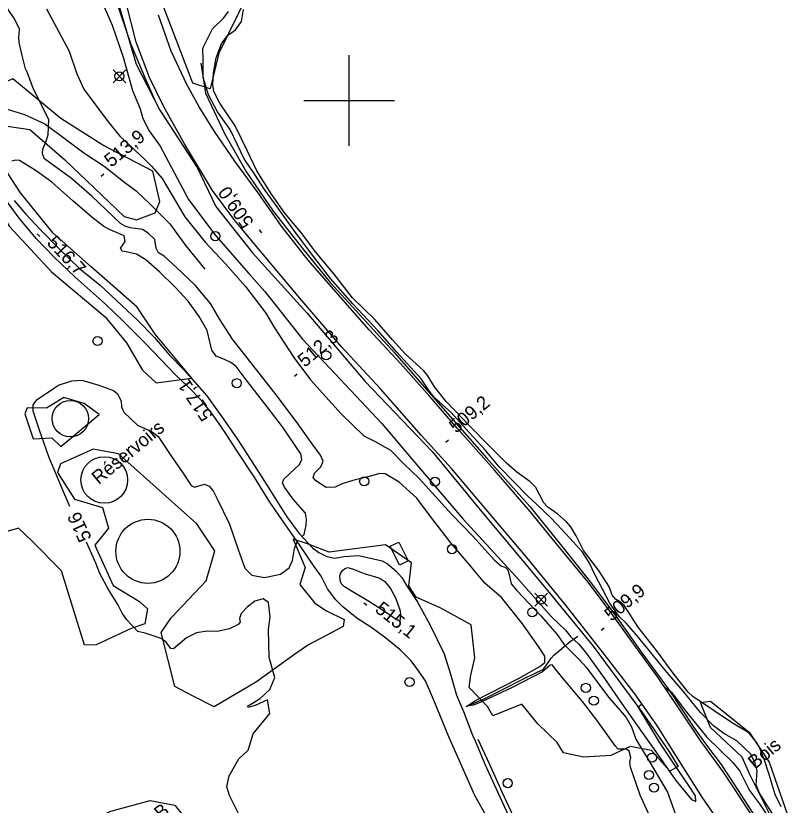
# Model space of a CAD drawing. Extents: x 347059 to 352153, y 6073752 to 6078601.
# Drawn here: x 347889.8 to 348146.6, y 6075066.9 to 6075328 of the extents above; entities that cross this region are included whole.
import ezdxf

# ---------------------------------------------------------------- set-up
doc = ezdxf.new("R2010")
doc.units = 0
for name, color, linetype in [('Level 1', 7, 'Continuous'), ('Level 19', 7, 'Continuous'), ('Level 2', 7, 'Continuous'), ('Level 21', 7, 'Continuous'), ('Level 22', 7, 'Continuous'), ('Level 3', 7, 'Continuous'), ('Level 31', 7, 'Continuous'), ('Level 33', 7, 'Continuous'), ('Level 36', 7, 'Continuous'), ('Level 4', 7, 'Continuous'), ('Level 44', 7, 'Continuous'), ('Level 61', 7, 'Continuous')]:
    doc.layers.add(name, color=color, linetype=linetype)

msp = doc.modelspace()

# ---------------------------------------------------------------- linework, layer by layer
at = {"layer": 'Level 1'}
for points in [[(347916.74, 6075336.32), (347921.63, 6075324.89), (347925.34, 6075314.24), (347927.25, 6075307.21), (347928.36, 6075303.28), (347930.88, 6075297.16), (347931.75, 6075293.98), (347933.88, 6075289.95), (347937.53, 6075284.88), (347946.95, 6075267.18), (347955.97, 6075255.25), (347966.82, 6075242.72), (347972.12, 6075236.76), (347984.59, 6075221.05), (347997.12, 6075207.8), (348010.84, 6075193.14), (348022.99, 6075178.77), (348037.8, 6075161.56), (348048.03, 6075150.39), (348056.13, 6075141.43), (348067, 6075129.2), (348071.64, 6075124.81), (348073.37, 6075122.59), (348075.9, 6075120.25), (348078.21, 6075117.51), (348084.45, 6075108.86), (348090.15, 6075100.7), (348095.34, 6075093.3), (348099.94, 6075086.75), (348108.03, 6075075.12)], [(348104.32, 6075105.93), (348104.37, 6075105.97), (348106.68, 6075104.28), (348111.33, 6075098.08), (348118.23, 6075089.54), (348126.98, 6075081.03), (348129.23, 6075078.16), (348132.42, 6075071.8), (348135.76, 6075067.36), (348138.18, 6075063.73)], [(348108.03, 6075075.12), (348113.24, 6075068.81), (348114.7, 6075068.17), (348114.57, 6075070.06), (348112.25, 6075073.59), (348107.53, 6075080.44), (348102.7, 6075087.74), (348095.65, 6075099.43), (348096.93, 6075100.39)]]:
    msp.add_lwpolyline(points, dxfattribs=at)
at = {"layer": 'Level 19'}
msp.add_lwpolyline([(347889.3, 6075266.89), (347893.14, 6075262.38), (347898.01, 6075257.17), (347904.17, 6075250.94), (347910.88, 6075244.43), (347917.68, 6075238.88), (347924.82, 6075232.12), (347930.06, 6075227.36), (347935.69, 6075221.6), (347940.51, 6075215.82), (347945.59, 6075210.63), (347952.95, 6075202.26), (347958.5, 6075194.62), (347963, 6075188.05), (347968.4, 6075179.69), (347972.69, 6075172.94), (347976.22, 6075167.36), (347979.39, 6075162.3), (347983.54, 6075156.78), (347987.97, 6075152.01), (347990.04, 6075150.52), (347992.62, 6075149.22), (347995.26, 6075148.58), (347998.25, 6075149.13), (348003.14, 6075149.46), (348006.71, 6075148.69), (348010.92, 6075147.78), (348012.75, 6075146.76), (348015.52, 6075144.43), (348017.44, 6075142.21), (348019, 6075139.54), (348022.49, 6075134.28), (348026.74, 6075126.66), (348031.5, 6075116.99), (348033.59, 6075110.26), (348035.57, 6075103.3), (348037.82, 6075097.9), (348040.83, 6075090.07), (348041.73, 6075088.18), (348045.05, 6075080.23), (348050.4, 6075068.43), (348055.47, 6075057.59)], dxfattribs=at)
at = {"layer": 'Level 2'}
for points in [[(347893.7, 6075309.09), (347892.95, 6075310.48), (347891.89, 6075314.83), (347890.9, 6075319.1), (347890.79, 6075321.01), (347890.95, 6075321.95), (347891.04, 6075323.63), (347889.18, 6075327.32), (347885.83, 6075332.19)], [(347899.96, 6075330.24), (347907.47, 6075316.29), (347909.92, 6075308.79), (347912.24, 6075303.72), (347920.34, 6075292.94), (347924.16, 6075288.16), (347932.35, 6075280.52), (347934.63, 6075278.24), (347938.15, 6075274.15), (347941.08, 6075269.3), (347945.64, 6075261.49), (347952.47, 6075253.09), (347959.13, 6075246), (347965.81, 6075238.41), (347972.46, 6075229.6), (347975.32, 6075224.8), (347981.74, 6075214.99), (347987.21, 6075207.57), (347997.35, 6075196.36), (348004.93, 6075189.12), (348008.47, 6075187.29), (348013.66, 6075184.3), (348018.13, 6075179.8), (348023.16, 6075174.95), (348033.97, 6075163.09), (348040.97, 6075155.91)], [(347960.64, 6075290.36), (347956.47, 6075296.22), (347953.53, 6075301.88), (347951.78, 6075307.58), (347951.71, 6075313.18), (347951.66, 6075317.31), (347954.85, 6075323.69), (347958.59, 6075327.29), (347960.19, 6075329.42)], [(348027.65, 6075161.46), (348022.38, 6075168.48), (348016.6, 6075173.75), (348011.92, 6075176.47), (348010.19, 6075176.62), (348006.2, 6075175.53), (348001.25, 6075174.31), (347997.76, 6075173.25), (347995.43, 6075172.08), (347992.45, 6075171.99), (347989.02, 6075174.16), (347988.17, 6075175.32), (347988.58, 6075176.72), (347990.64, 6075178.85), (347991.44, 6075180.73), (347990.59, 6075182.68), (347987.8, 6075186.45), (347983.13, 6075192.92), (347976.37, 6075202.03), (347961.47, 6075221.08), (347957.31, 6075227.57), (347954.2, 6075232.82), (347949.07, 6075238.89), (347943.04, 6075244.62), (347938.81, 6075248.53), (347936.94, 6075249.62), (347936.21, 6075251.16), (347935.74, 6075253.99), (347933.59, 6075256.11), (347931.64, 6075257.33), (347927.58, 6075257.89), (347925.94, 6075258.42), (347924.4, 6075259.3), (347914.9, 6075268.38), (347908.25, 6075274.17), (347899.31, 6075280.63), (347898.66, 6075282.38), (347898.74, 6075283.91), (347899.68, 6075286.16), (347900.5, 6075288.59), (347900.67, 6075293.65), (347895.69, 6075303.76), (347893.7, 6075309.09)], [(348140.84, 6075062.81), (348135.7, 6075070.94), (348134.7, 6075073.71), (348135, 6075078.24), (348134.28, 6075080.98), (348132.78, 6075083.87), (348128.28, 6075088.25), (348123.98, 6075090.65), (348120.49, 6075093.2), (348116.28, 6075097.55), (348110.48, 6075104.58), (348104.6, 6075111.54), (348097.88, 6075119.8), (348094.71, 6075123.56), (348091.67, 6075127.16), (348089.31, 6075129.32), (348086.4, 6075133.56), (348081.32, 6075143.2), (348079.46, 6075147.13), (348077.21, 6075150.58), (348074.23, 6075153.96), (348070.43, 6075158.13), (348066.69, 6075161.93), (348061.84, 6075166.56), (348059.15, 6075169.11), (348049.65, 6075178.78), (348044.7, 6075184.79), (348038.58, 6075191.41), (348033.79, 6075196.76), (348029.87, 6075200.15), (348028.52, 6075201.42), (348026.55, 6075203.91), (348023.83, 6075207.92), (348015.85, 6075216.73), (348009.48, 6075223.95), (348001.28, 6075232.71), (347993.92, 6075241.11), (347987.23, 6075249.66), (347981.75, 6075257.1), (347976.21, 6075264.75), (347972.04, 6075270.48), (347968.83, 6075275.54), (347965.27, 6075280.69), (347960.64, 6075290.36)], [(347985.15, 6075156.42), (347985.8, 6075159.5), (347985.97, 6075161.5), (347985.63, 6075163.47), (347981.54, 6075168.15), (347978.62, 6075172.08), (347977.95, 6075173.51), (347978.48, 6075174.76), (347980.37, 6075176.61), (347983.66, 6075179.63), (347984.44, 6075181.22), (347984.02, 6075183.13), (347977.97, 6075192.01), (347972.89, 6075198.65), (347965.66, 6075208), (347962.67, 6075212), (347960.9, 6075213.31), (347958.54, 6075214.38), (347956.03, 6075215.47), (347954.67, 6075217.39), (347953.12, 6075223.93), (347950.47, 6075228.48), (347946.85, 6075233.56), (347942.41, 6075238.34), (347937.39, 6075243.17), (347932.83, 6075247.32), (347929.71, 6075249.12), (347926.26, 6075249.91), (347924.96, 6075250.18), (347924.46, 6075251.11), (347925.92, 6075253.38), (347925.65, 6075255.16), (347924.68, 6075255.7), (347921, 6075257.23), (347918.91, 6075258.32), (347914.94, 6075261.35), (347908.7, 6075266.8), (347901.67, 6075272.97), (347896.51, 6075276.69), (347891.02, 6075280.14), (347889.84, 6075280.24), (347888.53, 6075279.85)], [(347907.7, 6075165.71), (347905.69, 6075170.37), (347900.67, 6075182.13), (347897.58, 6075190.97), (347895.5, 6075197.21), (347895.54, 6075199.36), (347896.85, 6075201.12), (347902.29, 6075204.75), (347903.9, 6075205.83), (347908.27, 6075207.23), (347911.6, 6075207.46), (347917.21, 6075205.86), (347922.12, 6075204.07), (347922.12, 6075204.07), (347923.47, 6075202.95), (347924.64, 6075200.61), (347924.7, 6075198.66), (347925.56, 6075196.86), (347930.05, 6075192.64), (347934.91, 6075190.34), (347936.88, 6075188.8), (347938.42, 6075186.5), (347941.32, 6075182.29), (347944.99, 6075176.85), (347947.74, 6075172.65), (347948.86, 6075172.12), (347952.19, 6075173.05), (347953.73, 6075172.48), (347955.11, 6075170.84), (347956.34, 6075168.29), (347960.5, 6075159.81), (347963.3, 6075151.51), (347965.55, 6075145.31), (347967.83, 6075142.94), (347972.09, 6075142.23), (347977.37, 6075143.27), (347980.18, 6075145.38), (347981.3, 6075147.82), (347981.67, 6075149.78), (347981.92, 6075151.85), (347982.89, 6075154.06)], [(348099.68, 6075062.7), (348096.33, 6075070.28), (348093.05, 6075079.51), (348092.83, 6075081.18), (348093.24, 6075082.73), (348092.61, 6075084.74), (348091.73, 6075085.46), (348090.29, 6075085.44), (348089.06, 6075085.48), (348088.13, 6075086.43), (348081.91, 6075095.05), (348077.22, 6075101.23), (348071.23, 6075108.31), (348068.79, 6075111.2), (348067.17, 6075113.39), (348066.49, 6075113.2), (348064.01, 6075111.01), (348053.92, 6075105.82), (348043.54, 6075100.99), (348041.2, 6075100.01), (348038.93, 6075099.63), (348041.59, 6075101.47), (348056.05, 6075108.8), (348063.12, 6075112.83), (348064.79, 6075114.07), (348064.73, 6075116.17), (348064.73, 6075116.17), (348062.68, 6075119.38), (348057.38, 6075126.91), (348053.98, 6075131.24), (348050.44, 6075135.59), (348044.91, 6075140.4), (348039.39, 6075146.94), (348034.12, 6075153.17), (348027.65, 6075161.46)], [(347984.5, 6075155.75), (347985.15, 6075156.42)], [(347964.37, 6075130.34), (347963.79, 6075128.66), (347963.99, 6075127.49), (347963.34, 6075126.68), (347960.47, 6075125.21), (347956.36, 6075124.41), (347953.03, 6075124.42), (347953.03, 6075124.42), (347949.51, 6075123.88), (347946.3, 6075122.25), (347941.93, 6075118.6), (347941.08, 6075118.71), (347939.52, 6075120.85), (347937.87, 6075122.02), (347932.61, 6075123.84), (347930.13, 6075124.39), (347926.51, 6075128.19), (347924.92, 6075130.46), (347923.48, 6075133.28), (347920.55, 6075138.01), (347917.61, 6075143.53), (347916.31, 6075146.96), (347913.19, 6075153.94)], [(348040.97, 6075155.91), (348048.06, 6075147.99), (348050.43, 6075145.98), (348051.63, 6075145.66), (348052.5, 6075144.79), (348052.94, 6075143.16), (348053.63, 6075140.14), (348055.48, 6075137.95), (348063.39, 6075129.53), (348068.89, 6075123.35), (348071.08, 6075120.16), (348076.16, 6075115.06), (348078.41, 6075112.55), (348085.84, 6075102.65), (348089.01, 6075099.05), (348091.65, 6075095.93), (348093.42, 6075092.89), (348094.82, 6075088.72), (348099.21, 6075081.48), (348105.38, 6075071.19), (348108.02, 6075063.81)], [(347963.67, 6075063.71), (347960.45, 6075070.08), (347959.53, 6075072.98), (347960.39, 6075076.62), (347963.56, 6075082.26), (347966.6, 6075085.17), (347968.32, 6075090.57), (347973.79, 6075097.3), (347973.01, 6075101.74), (347969, 6075099.89), (347966.65, 6075099.21), (347966.45, 6075099.72), (347970.6, 6075102.2), (347973.77, 6075105.22), (347975.44, 6075109.16), (347973.54, 6075115.74), (347973.33, 6075125.07), (347973.91, 6075129.22), (347973.32, 6075133.97), (347971.59, 6075135.14), (347968.84, 6075134.41), (347966.35, 6075132.4), (347964.37, 6075130.34)]]:
    msp.add_lwpolyline(points, dxfattribs=at)
at = {"layer": 'Level 21'}
for points in [[(348125.78, 6075056.41), (348116.8, 6075069.6), (348108.88, 6075082.16), (348101.82, 6075093.43), (348094.55, 6075103.76), (348084.05, 6075117.34), (348071.58, 6075133.19), (348059.36, 6075148.21), (348046.61, 6075163.31), (348033.93, 6075178.32), (348023.88, 6075189.28), (348010.45, 6075204.58), (347997.62, 6075218.41), (347983.78, 6075234.65), (347971.18, 6075249.57), (347962.21, 6075260.23), (347954.87, 6075270.21), (347945.69, 6075285.36), (347938.68, 6075298.1), (347933.96, 6075307.55), (347929.65, 6075319.22), (347926.19, 6075332.66)], [(348135.73, 6075059.69), (348129.97, 6075068.49), (348123.89, 6075077.85), (348116.37, 6075088.13), (348109.39, 6075098.48), (348102.08, 6075109.23), (348094.96, 6075119.03), (348087.23, 6075129.74), (348079.11, 6075140.64), (348069.65, 6075152.17), (348059.89, 6075164.05), (348048.07, 6075177.76), (348035.85, 6075191.5), (348026.71, 6075202.1), (348016.98, 6075212.95), (348006.66, 6075224.15), (347997.16, 6075234.9), (347986.45, 6075247.11), (347977.66, 6075258.45), (347969.58, 6075269.85), (347962.2, 6075279.88), (347955.46, 6075289.76), (347950.45, 6075297.85), (347946.32, 6075305.24), (347941.2, 6075316.25), (347937, 6075328.23)], [(347950.95, 6075312.26), (347952.52, 6075302.44), (347958.92, 6075288.81), (347966.06, 6075276.27), (347974.9, 6075263.33), (347984.69, 6075250.88), (347993.77, 6075239.81), (347999.89, 6075233.02), (348015.12, 6075216.39), (348030.29, 6075199.1), (348045.46, 6075181.82), (348059.83, 6075165.68), (348069.05, 6075154.27), (348079.37, 6075141.24), (348088.16, 6075129.62), (348096.89, 6075117.35), (348105.86, 6075104.98), (348114.08, 6075092.6), (348118.22, 6075086.73), (348123.06, 6075080.39), (348127.23, 6075073.95), (348135.36, 6075061.5)], [(348045.64, 6075062.81), (348041.56, 6075070.12), (348036.11, 6075082.59), (348033.02, 6075089.53), (348028.27, 6075101.16), (348025.3, 6075108.05), (348022.4, 6075112.16), (348020.51, 6075114.7), (348016.91, 6075118.3), (348012.19, 6075122.15), (348007.51, 6075125.6), (348002.57, 6075128.82), (347998, 6075132.5), (347995.6, 6075134.85), (347992.9, 6075138.44), (347990.75, 6075142.64), (347988.43, 6075145.88), (347983.65, 6075152.97), (347978.77, 6075159.98), (347973.79, 6075167.13), (347968.88, 6075175.16), (347962.82, 6075184.32), (347959.02, 6075190.12), (347955.06, 6075195.87), (347951.33, 6075200.61), (347946.66, 6075205.39), (347942.76, 6075209.17), (347932.43, 6075219.85), (347925.25, 6075227.02), (347919.37, 6075232.73), (347909.4, 6075241.54), (347902.38, 6075248.25), (347896.6, 6075254.19), (347890.94, 6075261.07), (347886.51, 6075267.1)], [(348014.57, 6075129.02), (348011.41, 6075131.18), (348006.74, 6075134.18), (348001.07, 6075137.55), (347998.52, 6075139.09), (347997.43, 6075140.21), (347997.09, 6075141.34), (347997.01, 6075142.78), (347997.31, 6075143.78), (347997.79, 6075144.55), (347998.49, 6075145.14), (347999.47, 6075145.5), (348001.15, 6075145.11), (348005.01, 6075143.53), (348010.23, 6075142.04), (348011.88, 6075140.87), (348013.75, 6075138.54), (348015.46, 6075135.32), (348016.89, 6075131.18), (348017.01, 6075129.86), (348016.82, 6075127.75), (348015.26, 6075128.55), (348014.57, 6075129.02)]]:
    msp.add_lwpolyline(points, dxfattribs=at)
at = {"layer": 'Level 22'}
for points in [[(347876.75, 6075291.01), (347878.18, 6075293.25), (347881.44, 6075295.82), (347884.28, 6075296.99), (347886.9, 6075297.09), (347892.68, 6075295.38), (347899.38, 6075292.29), (347904.74, 6075288.29), (347912.33, 6075282.7), (347919.04, 6075278.26), (347925.84, 6075272.9), (347929.63, 6075270.07), (347934.37, 6075265.55), (347940.7, 6075259.13), (347945.98, 6075251.91), (347952.36, 6075244.17)], [(348080.42, 6075008.51), (348079.12, 6075010.42), (348076.37, 6075016.6), (348073.14, 6075023.35), (348069.4, 6075031.6), (348064.29, 6075042.32), (348058.65, 6075054.03), (348056.69, 6075058.62), (348055.12, 6075061.58), (348050.64, 6075071.19), (348046.5, 6075080.55), (348042.7, 6075088.62)]]:
    msp.add_lwpolyline(points, dxfattribs=at)
at = {"layer": 'Level 3'}
for p, q in [((347918, 6075274.97), (347918.92, 6075275.74)), ((347896.88, 6075255.9), (347897.7, 6075255.02)), ((347971.13, 6075256.19), (347970.44, 6075257.17)), ((347981.97, 6075208.81), (347982.89, 6075209.58)), ((347957.62, 6075192.26), (347956.95, 6075193.25)), ((348032.03, 6075187.01), (348032.95, 6075187.78)), ((348004.95, 6075133.86), (348005.89, 6075133.11)), ((348083.44, 6075124.79), (348084.36, 6075125.56))]:
    msp.add_line(p, q, dxfattribs=at)
at = {"layer": 'Level 31'}
msp.add_lwpolyline([(348016.71, 6075146.28), (348013.6, 6075152.53), (348016.42, 6075153.93), (348019.53, 6075147.69), (348016.71, 6075146.28)], dxfattribs=at)
at = {"layer": 'Level 33'}
for centre, radius in [((347907.81, 6075194.75), 6.03), ((347919.06, 6075174.47), 7.71), ((347933.48, 6075150.89), 10.6)]:
    msp.add_circle(centre, radius, dxfattribs=at)
at = {"layer": 'Level 36'}
for p, q in [((347926.18, 6075305.85), (347921.95, 6075310.08)), ((347921.95, 6075305.85), (347926.18, 6075310.08)), ((348065.64, 6075132.76), (348061.41, 6075136.99)), ((348061.41, 6075132.76), (348065.64, 6075136.99))]:
    msp.add_line(p, q, dxfattribs=at)
for centre in [(347924.07, 6075307.97), (347955.79, 6075255.1), (347916.82, 6075220.4), (347992.44, 6075215.67), (347962.88, 6075206.48), (348005.01, 6075174.01), (348028.43, 6075173.89), (348034.07, 6075151.59), (348063.53, 6075134.88), (348060.58, 6075130.69), (348020.01, 6075107.67), (348078.32, 6075105.73), (348080.96, 6075101.49), (348100.21, 6075082.67), (348099.21, 6075076.91), (348052.5, 6075074.21), (348100.88, 6075072.76)]:
    msp.add_circle(centre, 1.5, dxfattribs=at)
at = {"layer": 'Level 4'}
for points in [[(347911.87, 6075378.91), (347912.11, 6075377.34), (347912.44, 6075375.06), (347914.51, 6075366.54), (347918.23, 6075352.39), (347920.03, 6075342.22), (347924.54, 6075328.29), (347927.85, 6075318.59), (347932.35, 6075307.77), (347935.71, 6075300.34)], [(347984.48, 6075255.86), (347978.73, 6075262.75), (347974.41, 6075269.02), (347969.55, 6075276.65), (347966.37, 6075283.18), (347962.33, 6075291.64), (347957.25, 6075299.08), (347955.34, 6075302.91), (347954.93, 6075305.21), (347955.15, 6075309.01), (347956.02, 6075314.12), (347957.84, 6075318.72), (347959.86, 6075321.46), (347962.45, 6075323.32), (347964.47, 6075326.14), (347965.07, 6075330.04)], [(348142.91, 6075066.4), (348140.9, 6075070.45), (348138.95, 6075077.12), (348137.45, 6075081.82), (348135.97, 6075085.49), (348135, 6075087.47), (348133.34, 6075089.55), (348132.26, 6075090.84), (348126.49, 6075094.24), (348120.71, 6075098.17), (348113.73, 6075102.83), (348112.18, 6075104.32), (348107.49, 6075110.13), (348101.67, 6075118.1), (348095.67, 6075125.75), (348091.09, 6075132.86), (348089.41, 6075134.33), (348088.09, 6075135.11), (348087.01, 6075136.4), (348086.17, 6075138.94), (348085.34, 6075140.21), (348082.5, 6075144.7), (348077.54, 6075151.19), (348075.1, 6075156.01), (348073.4, 6075158.96), (348071.94, 6075160.61), (348069.01, 6075163.14), (348065.76, 6075165.48), (348064.42, 6075166.92), (348061.75, 6075172.01), (348059.8, 6075173.99), (348055.47, 6075177.1), (348052.08, 6075179.99), (348045.97, 6075186.05), (348040.03, 6075192.17), (348032.1, 6075200.41), (348028.22, 6075205.24), (348026.09, 6075208.96), (348024.76, 6075210.56), (348018.52, 6075216.14), (348014.42, 6075220.78), (348008.5, 6075227.52), (348001.18, 6075234.76), (347995.03, 6075242.58), (347988.95, 6075249.95), (347984.48, 6075255.86)], [(348038.7, 6075099.53), (348044.71, 6075102.14), (348057.44, 6075108.56), (348062.46, 6075111.02), (348064.17, 6075111.84), (348064.99, 6075112.75), (348066.88, 6075115.53), (348067.71, 6075116.52), (348073.19, 6075121.02), (348075.65, 6075122.77)]]:
    msp.add_lwpolyline(points, dxfattribs=at)
at = {"layer": 'Level 44'}
for points in [[(347950.56, 6075412.59), (347955.53, 6075394.04), (347961.8, 6075381.79), (347960.86, 6075358.45), (347966.64, 6075335.42), (347956.96, 6075315.59), (347954.08, 6075303.85), (347948.34, 6075305.68), (347937.86, 6075333.06), (347933.71, 6075368.72), (347932.03, 6075408.9), (347928.21, 6075450.33), (347923.9, 6075478.55), (347915.36, 6075508.03), (347894.9, 6075549.01), (347872.97, 6075582.7), (347845.07, 6075625.82), (347811.9, 6075672.62), (347794.35, 6075704.83)], [(347922.18, 6075337.2), (347929.58, 6075311.94), (347937.4, 6075296.77), (347949.78, 6075277.77), (347956, 6075264.9), (347968.06, 6075249.54), (347986.05, 6075229.78), (348005.32, 6075207.04), (348027.52, 6075183.86), (348043.42, 6075164.62), (348064.67, 6075139.15), (348080.77, 6075119.49), (348097.07, 6075097.43), (348105.97, 6075084.41), (348108.83, 6075079.72), (348106.06, 6075078.16), (348100.05, 6075085.02), (348092.96, 6075086.31), (348086.56, 6075083.37), (348077.59, 6075082.79), (348070.94, 6075084.28), (348068.88, 6075087.66), (348062.49, 6075093.87), (348057.11, 6075100.32), (348047.52, 6075096.53), (348045.75, 6075099.55), (348039.78, 6075105.8), (348040.24, 6075109.93), (348041.58, 6075115.69), (348040.44, 6075126.58), (348030.32, 6075132.07), (348022.15, 6075135.75), (348019.79, 6075139.47), (348020.65, 6075147.08), (348012.11, 6075152.99), (347993.43, 6075150.58), (347985.93, 6075153.46), (347981.48, 6075154.93)], [(347891.36, 6075269.44), (347884.88, 6075279.5), (347881.18, 6075290.27), (347883.86, 6075291.91), (347894.43, 6075290.39), (347905.86, 6075280.46), (347925.65, 6075261.6), (347929.72, 6075260.5), (347935.89, 6075262.81), (347937.46, 6075266.51), (347935.1, 6075276.54), (347918.55, 6075285.22), (347904.63, 6075293.99), (347888.83, 6075307.18), (347878.89, 6075302.92), (347870.01, 6075298.65), (347861.07, 6075294.46), (347850.1, 6075291.44), (347831.41, 6075288.96), (347819.28, 6075291.72), (347812, 6075295.72), (347806.71, 6075303.79), (347799.02, 6075318.99), (347799.17, 6075335.84)], [(347856.07, 6075149.65), (347850.23, 6075153.6), (347856.42, 6075169.33), (347854.43, 6075180.82), (347853.19, 6075189.45), (347851.04, 6075206.97), (347848.47, 6075218.52), (347848.76, 6075236.99), (347846.81, 6075245.83), (347844.89, 6075254.97), (347844.13, 6075268.55), (347842.09, 6075274.91), (347843.46, 6075280.06), (347852.92, 6075282.37), (347869.36, 6075286.1), (347873.85, 6075283.6), (347875.43, 6075277.59), (347887.69, 6075258.32), (347901.55, 6075243.32), (347919.35, 6075228.45), (347926.42, 6075219.82), (347931.71, 6075210.78), (347936.23, 6075206.62), (347948.05, 6075208.12)], [(347948.05, 6075208.12), (347935.89, 6075222.7), (347929.92, 6075231.67), (347914.68, 6075244.99), (347902.12, 6075256.12), (347891.36, 6075269.44)], [(347892.77, 6075196.37), (347895.52, 6075188.05), (347901.66, 6075188.4), (347904.67, 6075185.51), (347917.39, 6075196.14), (347912.41, 6075199.77), (347905.65, 6075201.77), (347899.94, 6075198.19), (347893.51, 6075198.36), (347892.77, 6075196.37)], [(347981.48, 6075154.93), (347985.5, 6075145.57), (347983.76, 6075139.93), (347988.67, 6075133.69), (347992.53, 6075131.22), (347998.39, 6075128.32), (347998.02, 6075126.07), (347986.61, 6075119.99), (347982.43, 6075117.1), (347969.41, 6075107.74), (347955.35, 6075099.46), (347948.5, 6075103.01), (347942.42, 6075106.17), (347937.82, 6075123.99), (347941.17, 6075128.84), (347952.75, 6075141.16), (347955.65, 6075151.04), (347949.69, 6075159.99), (347923.78, 6075183.14), (347915.34, 6075184.63), (347904.54, 6075179.81), (347903.62, 6075176.95), (347909.19, 6075168.12), (347918.41, 6075165.33), (347920.49, 6075158.53), (347915.89, 6075152.9), (347921.95, 6075139.53), (347930.7, 6075134.25), (347933.34, 6075131.81), (347932.48, 6075126.9), (347927.93, 6075125.35), (347916.42, 6075119.94), (347912.5, 6075119.81), (347904.86, 6075144.4), (347895.08, 6075154.33), (347890.65, 6075158.56), (347858.99, 6075149.34)], [(348139.45, 6075063.22), (348132.59, 6075077.05), (348130.07, 6075082.77), (348119.55, 6075092.66), (348116.28, 6075100.92), (348119.6, 6075101.28), (348132.33, 6075091.09), (348138.98, 6075081.13), (348145.05, 6075063.73), (348146.57, 6075060.63), (348142.22, 6075058.81), (348139.45, 6075063.22)], [(347953.3, 6075031.46), (347949.74, 6075030.53), (347935.56, 6075032.46), (347920.21, 6075035.07), (347913.97, 6075035.55), (347904.23, 6075037.9), (347895.89, 6075038.57), (347893.72, 6075041.54), (347888.53, 6075048.13), (347886.89, 6075049.01), (347887.16, 6075051.02), (347895.39, 6075058.19), (347911.17, 6075060.44), (347921.2, 6075064.92), (347934.25, 6075068.47), (347942.43, 6075066.92), (347946.01, 6075062.27), (347948.93, 6075056.63), (347952.98, 6075046.08), (347957.45, 6075042.03), (347958.64, 6075038.34), (347956.97, 6075034.5), (347955.83, 6075033.64), (347954.93, 6075032.37)]]:
    msp.add_lwpolyline(points, dxfattribs=at)
at = {"layer": 'Level 61'}
for p, q in [((348000, 6075285), (348000, 6075315)), ((347985, 6075300), (348015, 6075300))]:
    msp.add_line(p, q, dxfattribs=at)

# ---------------------------------------------------------------- texts
at = {"layer": 'Level 2'}
msp.add_text('516', height=4.5, rotation=114.9287, dxfattribs=at).set_placement((347914.98, 6075155.27))
at = {"layer": 'Level 3'}
for s, rotation, p in [('513,9', 39.62, (347921.36, 6075277.68)), ('509,0', 124.9727, (347968.7, 6075259.76)), ('516,7', 313.1647, (347899.8, 6075252.71)), ('512,3', 39.62, (347985.33, 6075211.52)), ('517,1', 124.0366, (347955.24, 6075195.86)), ('509,2', 39.62, (348035.39, 6075189.72)), ('509,9', 39.62, (348086.8, 6075127.5)), ('515,1', 321.5229, (348008.3, 6075131.14))]:
    msp.add_text(s, height=4.5, rotation=rotation, dxfattribs=at).set_placement(p)
at = {"layer": 'Level 33'}
msp.add_text('Réservoirs', height=4.5, rotation=39.568, dxfattribs=at).set_placement((347917.21, 6075172.75))
at = {"layer": 'Level 44'}
for s, p in [('Bois', (348134.25, 6075078.65)), ('B', (347937.87, 6075061.93))]:
    msp.add_text(s, height=4.5, rotation=39.568, dxfattribs=at).set_placement(p)

doc.saveas('drawing.dxf')
